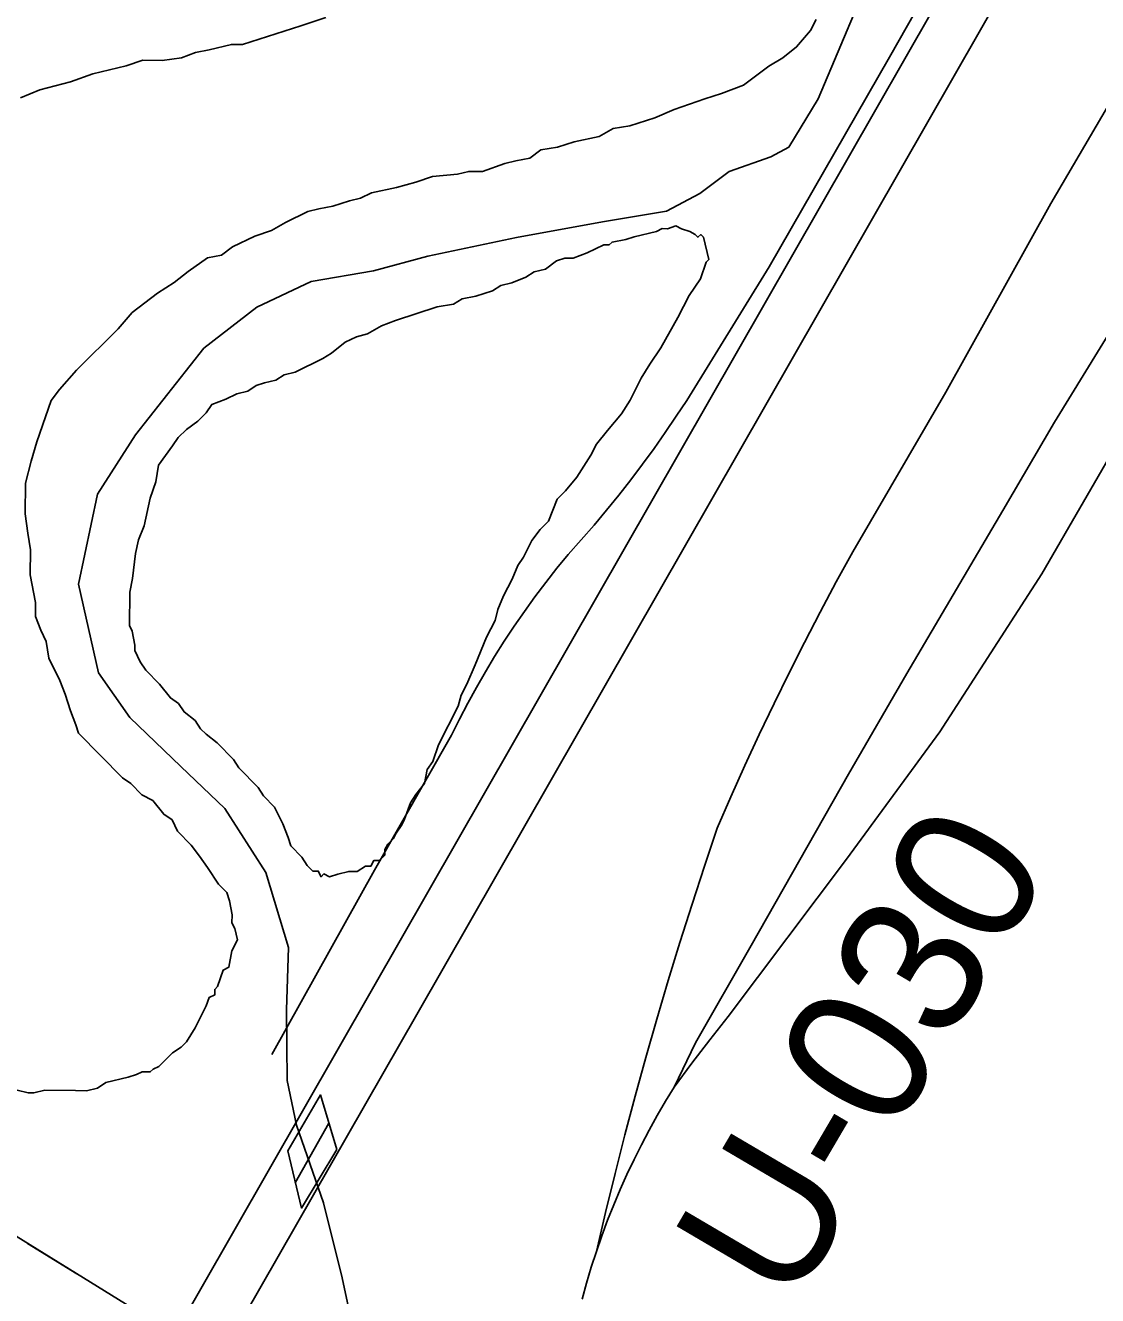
# Model space of a CAD drawing. Extents: x 3355677 to 3393573, y 612928 to 638357.
# Drawn here: x 3373951 to 3374580, y 623072 to 623816 of the extents above; entities that cross this region are included whole.
import ezdxf

# ---------------------------------------------------------------- set-up
doc = ezdxf.new("R2010")
doc.units = 0
for name, color, linetype in [('V-BRDG-OTLN', 7, 'Continuous'), ('V-RAIL-TRAK', 7, 'Continuous'), ('V-RIVR-RANG-IDEN', 7, 'Continuous'), ('V-ROAD-CNTR', 7, 'Continuous'), ('V-SITE-VEGE', 7, 'Continuous'), ('V-TOPO-SHOR', 7, 'Continuous'), ('V-UTIL-LINE', 7, 'Continuous')]:
    doc.layers.add(name, color=color, linetype=linetype)

msp = doc.modelspace()

# ---------------------------------------------------------------- linework, layer by layer
at = {"layer": 'V-BRDG-OTLN'}
msp.add_line((3374109.46, 623138.43), (3374129.16, 623173.33), dxfattribs=at)
msp.add_lwpolyline([(3374133.8, 623157.9), (3374113.02, 623123.6), (3374104.99, 623157.03), (3374124.23, 623189.82)], close=True, dxfattribs=at)
at = {"layer": 'V-RAIL-TRAK'}
for points in [[(3374467.87, 623436.6), (3374524.03, 623532.14), (3374554.36, 623583.92), (3374624.81, 623698.29), (3374703.53, 623833.56), (3374775.78, 623968.5), (3374847.16, 624095.37), (3374928.76, 624237.08), (3375029.21, 624410.49)], [(3374321.59, 623177.76), (3374326.51, 623186.14), (3374331.6, 623194.41), (3374341.92, 623208.36), (3374352.44, 623222.17), (3374363.16, 623235.81), (3374432.5, 623327.87), (3374487.25, 623402.43), (3374547.02, 623495.1), (3374595.8, 623579.4), (3374654.44, 623680.97), (3374727.45, 623809.84), (3374801.66, 623938.3), (3374880.82, 624078.82), (3374946.43, 624192.43), (3375017.77, 624315.26), (3375063.28, 624393.94)], [(3374095.64, 623213.43), (3374155.95, 623321.44), (3374201.06, 623400.53), (3374205.72, 623409.97), (3374210.57, 623419.32), (3374215.62, 623428.56), (3374220.86, 623437.7), (3374226.29, 623446.72), (3374231.91, 623455.63), (3374237.71, 623464.42), (3374243.7, 623473.09), (3374249.87, 623481.63), (3374256.21, 623490.03), (3374262.73, 623498.31), (3374269.42, 623506.44), (3374277.07, 623514.93), (3374284.57, 623523.55), (3374291.92, 623532.3), (3374299.12, 623541.18), (3374306.16, 623550.18), (3374313.04, 623559.3), (3374319.76, 623568.55), (3374326.31, 623577.91), (3374332.71, 623587.38), (3374338.85, 623596.6), (3374387.18, 623674.86), (3374457.71, 623797.7), (3374503.23, 623877.99)], [(3374285.92, 623098.14), (3374291.29, 623120.97), (3374296.87, 623143.74), (3374302.68, 623166.47), (3374308.7, 623189.14), (3374314.93, 623211.75), (3374321.37, 623234.3), (3374328.03, 623256.79), (3374334.9, 623279.21), (3374341.98, 623301.57), (3374349.28, 623323.86), (3374356.78, 623346.08), (3374364.78, 623364.45), (3374372.99, 623382.74), (3374381.4, 623400.93), (3374390.02, 623419.02), (3374398.84, 623437.02), (3374407.87, 623454.92), (3374417.09, 623472.71), (3374426.52, 623490.4), (3374436.14, 623507.98), (3374490.67, 623601.51), (3374552.2, 623711.93), (3374605.49, 623802.64)], [(3374467.87, 623436.6), (3374433.71, 623377.7), (3374376.58, 623277.34), (3374343.95, 623220.43), (3374331.6, 623194.41)], [(3374277.58, 623070.23), (3374280.16, 623079.59), (3374282.94, 623088.9), (3374285.92, 623098.14), (3374289.1, 623107.31), (3374292.48, 623116.41), (3374296.06, 623125.44), (3374299.84, 623134.39), (3374303.81, 623143.25), (3374307.97, 623152.02), (3374312.32, 623160.7), (3374316.87, 623169.28), (3374321.59, 623177.76)]]:
    msp.add_lwpolyline(points, dxfattribs=at)
at = {"layer": 'V-ROAD-CNTR'}
for points in [[(3373932.36, 622864.06), (3374154.66, 623251.95), (3375303.01, 625257.14)], [(3373958.39, 622849.15), (3374180.69, 623237.04), (3375329.13, 625242.37)]]:
    msp.add_lwpolyline(points, dxfattribs=at)
at = {"layer": 'V-SITE-VEGE'}
for points in [[(3373948.42, 623773.79), (3373959.82, 623778.56), (3373977.72, 623783.27), (3373990.75, 623788.02), (3374010.27, 623792.71), (3374020.03, 623795.86), (3374031.39, 623795.76), (3374042.77, 623797.28), (3374050.91, 623800.45), (3374059.04, 623802), (3374072.06, 623805.13), (3374078.55, 623805.07), (3374112.73, 623816.12), (3374127.39, 623820.85)], [(3374414.79, 623819.8), (3374411.48, 623813.34), (3374403.28, 623803.68), (3374395.1, 623797.26), (3374386.94, 623792.46), (3374372.23, 623781.24), (3374359.2, 623776.49), (3374349.44, 623773.33), (3374331.53, 623767), (3374320.12, 623762.23), (3374305.47, 623757.5), (3374295.71, 623755.97), (3374287.56, 623751.17), (3374272.92, 623748.06), (3374263.16, 623744.9), (3374253.4, 623743.37), (3374246.87, 623738.56), (3374238.74, 623737.01), (3374232.23, 623735.45), (3374219.2, 623730.7), (3374211.09, 623730.77), (3374204.58, 623729.2), (3374189.96, 623727.71), (3374180.19, 623724.56), (3374168.8, 623721.41), (3374154.17, 623718.3), (3374147.65, 623715.11), (3374141.14, 623713.55), (3374131.37, 623710.39), (3374123.24, 623708.84), (3374116.73, 623707.28), (3374103.69, 623700.91), (3374095.53, 623696.11), (3374085.76, 623692.95), (3374072.72, 623686.58), (3374066.19, 623681.77), (3374058.06, 623680.22), (3374046.62, 623672.21), (3374038.45, 623665.79), (3374028.65, 623659.39), (3374013.94, 623648.16), (3374005.73, 623638.5), (3373981.17, 623614.38)], [(3374109.38, 623613.21), (3374125.69, 623621.17), (3374130.58, 623624.38), (3374138.76, 623630.79), (3374145.28, 623633.98), (3374151.79, 623635.55), (3374159.95, 623640.34), (3374168.09, 623643.51), (3374192.51, 623651.41), (3374202.26, 623652.94), (3374207.16, 623656.14), (3374215.29, 623657.69), (3374225.06, 623660.85), (3374229.96, 623664.05), (3374236.46, 623665.61), (3374244.61, 623668.78), (3374249.51, 623671.98), (3374256.01, 623673.55), (3374262.55, 623678.36), (3374267.43, 623679.94), (3374272.3, 623679.89), (3374280.45, 623683.07), (3374290.23, 623687.84), (3374293.47, 623687.81), (3374295.11, 623689.42), (3374303.24, 623690.97), (3374308.13, 623692.55), (3374321.14, 623695.68), (3374324.4, 623697.27), (3374327.65, 623697.24), (3374332.53, 623698.82), (3374335.76, 623697.17), (3374340.61, 623695.5), (3374343.85, 623693.85), (3374345.45, 623692.21), (3374347.09, 623693.82), (3374348.7, 623692.18), (3374351.83, 623679.17)], [(3374351.83, 623679.17), (3374350.19, 623677.56), (3374346.85, 623667.85), (3374340.27, 623658.17), (3374333.66, 623645.25), (3374323.76, 623627.49), (3374317.18, 623617.81), (3374312.24, 623609.73), (3374305.63, 623596.81), (3374300.69, 623588.74), (3374292.48, 623579.08), (3374285.92, 623571.02), (3374282.61, 623564.56), (3374274.38, 623551.65), (3374267.81, 623543.59), (3374262.9, 623538.77), (3374257.91, 623525.83), (3374253, 623521.01), (3374248.07, 623514.56), (3374243.11, 623504.86), (3374239.82, 623500.03), (3374236.5, 623491.94), (3374231.54, 623482.25), (3374228.23, 623474.16), (3374226.54, 623467.69), (3374221.59, 623457.99), (3374214.95, 623441.82), (3374209.97, 623430.5), (3374206.67, 623424.04), (3374204.98, 623417.56), (3374193.42, 623394.95), (3374190.08, 623385.24), (3374186.79, 623380.4), (3374185.09, 623372.3), (3374180.17, 623365.85), (3374176.88, 623361.01), (3374173.54, 623351.3), (3374171.89, 623348.07), (3374168.6, 623343.23), (3374166.95, 623340), (3374163.67, 623336.79), (3374162.02, 623333.56), (3374161.99, 623330.31), (3374158.71, 623327.09), (3374155.47, 623327.12), (3374153.81, 623323.89), (3374150.57, 623323.92), (3374145.67, 623320.72), (3374140.8, 623320.76), (3374134.3, 623319.2), (3374129.41, 623317.62), (3374126.18, 623319.28), (3374124.54, 623317.67), (3374122.95, 623320.93), (3374119.7, 623320.96), (3374116.49, 623324.23), (3374113.29, 623329.13), (3374106.85, 623335.68), (3374105.27, 623340.57), (3374102.1, 623348.71), (3374097.32, 623358.49), (3374090.89, 623365.04), (3374087.69, 623369.94), (3374076.43, 623381.41), (3374073.23, 623386.3), (3374063.58, 623396.13), (3374057.13, 623401.06), (3374053.92, 623404.33), (3374050.71, 623409.23), (3374044.27, 623414.16), (3374041.07, 623419.06), (3374036.23, 623422.35), (3374029.81, 623430.52), (3374021.77, 623438.71), (3374018.56, 623443.61), (3374015.38, 623450.13), (3374015.41, 623453.38), (3374013.86, 623461.51), (3374012.27, 623464.77), (3374012.44, 623484.24), (3374014.14, 623492.34), (3374015.9, 623506.94), (3374017.59, 623515.04), (3374020.91, 623523.12), (3374024.31, 623539.32), (3374027.64, 623549.03), (3374029.35, 623558.75), (3374037.57, 623570.04), (3374040.86, 623574.88), (3374045.78, 623579.7), (3374052.31, 623584.52), (3374057.23, 623589.34), (3374060.52, 623594.17), (3374068.66, 623597.35), (3374075.18, 623600.54), (3374081.69, 623602.1), (3374086.59, 623605.3), (3374091.47, 623606.88), (3374097.98, 623608.44), (3374102.88, 623611.65), (3374109.38, 623613.21)], [(3373981.17, 623614.38), (3373971.33, 623603.1), (3373966.4, 623596.66), (3373963.06, 623586.95), (3373958.06, 623572.39), (3373954.71, 623561.06), (3373951.35, 623548.1), (3373951.19, 623530.25), (3373952.71, 623518.88), (3373954.24, 623509.12), (3373954.11, 623494.51), (3373957.2, 623478.26), (3373957.13, 623470.14), (3373960.3, 623462), (3373963.49, 623455.47), (3373965.02, 623445.72), (3373971.4, 623432.68), (3373974.57, 623424.54), (3373977.73, 623414.77), (3373980.9, 623406.62), (3373982.48, 623401.74), (3373995.34, 623388.64), (3374008.21, 623375.54), (3374013.05, 623372.24), (3374019.48, 623365.7), (3374025.94, 623362.39), (3374032.36, 623354.21), (3374037.2, 623350.92), (3374040.39, 623344.4), (3374048.43, 623336.21), (3374053.24, 623329.68), (3374058.04, 623323.14), (3374064.45, 623313.34), (3374069.27, 623308.43), (3374070.85, 623303.55), (3374072.4, 623295.42), (3374072.36, 623290.55), (3374073.95, 623287.29), (3374075.51, 623280.78), (3374072.21, 623274.32), (3374070.5, 623264.59), (3374067.24, 623263), (3374063.9, 623253.29), (3374062.26, 623251.68), (3374062.23, 623248.44), (3374058.97, 623246.85), (3374057.31, 623241.99), (3374050.69, 623229.07), (3374045.75, 623221), (3374042.48, 623217.78), (3374037.58, 623214.58), (3374029.39, 623206.54), (3374026.13, 623204.95), (3374024.49, 623203.34), (3374019.62, 623203.38), (3374016.36, 623201.79), (3374011.48, 623200.21), (3373998.47, 623197.08), (3373993.56, 623193.88), (3373987.06, 623192.32), (3373980.57, 623192.38), (3373962.71, 623192.54), (3373956.21, 623190.98), (3373952.96, 623191), (3373946.49, 623192.69)]]:
    msp.add_lwpolyline(points, dxfattribs=at)
at = {"layer": 'V-TOPO-SHOR'}
msp.add_lwpolyline([(3374146.35, 623038.78), (3374137.01, 623082.69), (3374126.05, 623126.61), (3374110.23, 623172.21), (3374104.79, 623198.22), (3374104.35, 623239.62), (3374105.5, 623276.12), (3374092.1, 623320.07), (3374068.1, 623357.62), (3374042.35, 623382.2), (3374012.58, 623410.88), (3373994.16, 623437.02), (3373982.46, 623489.06), (3373993.49, 623541.71), (3374015.72, 623576.41), (3374055.95, 623627.17), (3374087, 623651.23), (3374118.79, 623666.36), (3374155.37, 623672.52), (3374187.1, 623681.16), (3374239.14, 623692.04), (3374289.54, 623701.32), (3374326.93, 623707.47), (3374346.5, 623717.85), (3374363.66, 623730.68), (3374388.08, 623739.38), (3374398.68, 623744.96), (3374415.98, 623773.21), (3374442.53, 623836.27)], dxfattribs=at)
at = {"layer": 'V-UTIL-LINE'}
for points in [[(3370599.11, 625159.68), (3372100.07, 624248.95), (3374010.01, 623067.38), (3375042.47, 622420.24), (3377493.47, 620930.22), (3377817.56, 620611.13), (3378636.12, 620112.98)], [(3373952.57, 623102.91), (3373981.48, 623085.02)]]:
    msp.add_lwpolyline(points, dxfattribs=at)

# ---------------------------------------------------------------- texts
at = {"layer": 'V-RIVR-RANG-IDEN'}
msp.add_text('U-030', height=83, rotation=59.55384, dxfattribs=at).set_placement((3374400.16, 623063.47))

doc.saveas('drawing.dxf')
